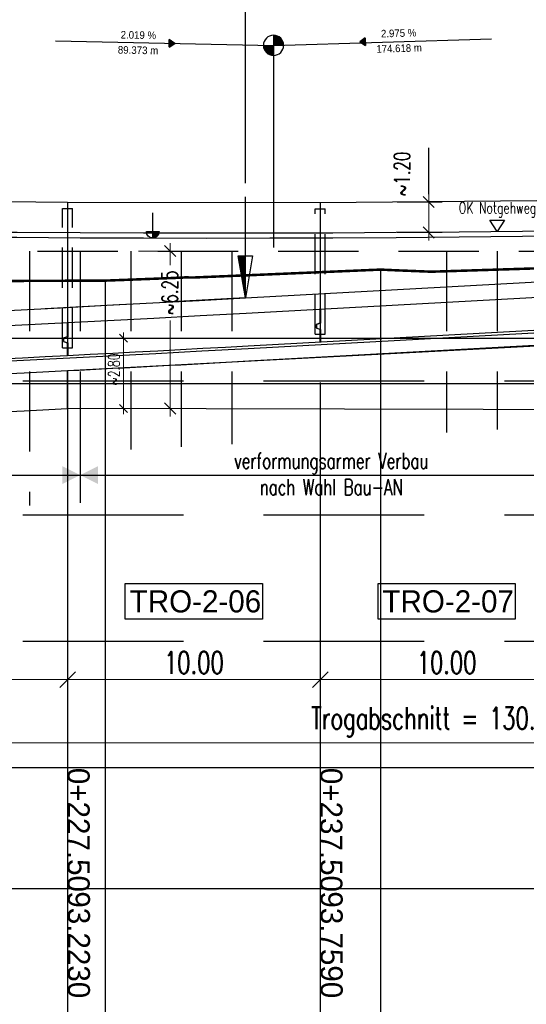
# Model space of a CAD drawing. Header units: metres. Extents: x 3458045 to 3462392, y 5482308 to 5484762.
# Tile 297 of 458: x 3460229 to 3460249, y 5483975 to 5484014. Entities that reach past the tile are written whole.
import ezdxf
from ezdxf.enums import TextEntityAlignment as Align

# ---------------------------------------------------------------- set-up
doc = ezdxf.new("R2010")
doc.units = ezdxf.units.M
doc.header["$PDMODE"] = 3
doc.header["$PDSIZE"] = 0.1
for name, pattern in [('AUSGEZOGEN', [2, 1, 1]), ('VERDECKT', [9.525, 6.35, -3.175]), ('VERDECKT2', [4.7625, 3.175, -1.5875])]:
    doc.linetypes.add(name, pattern=pattern)
doc.layers.get('0').update_dxf_attribs({"linetype": 'CONTINUOUS'})
doc.layers.get('DEFPOINTS').update_dxf_attribs({"linetype": 'CONTINUOUS'})
for name, color, linetype in [('0000000___LAENG_01_Standard', 1, 'CONTINUOUS'), ('SP_BAUGRUBE-ANKER', 211, 'AUSGEZOGEN'), ('SP_BAUGRUBE-TEXT', 210, 'AUSGEZOGEN'), ('SP_BAUGRUBE-UWB-Sohle', 1, 'AUSGEZOGEN'), ('SP_BAUGRUBE-VERBAU', 210, 'AUSGEZOGEN'), ('SP_FUGENBÄNDER', 2, 'AUSGEZOGEN'), ('SP_GELÄNDE-BESTAND', 251, 'CONTINUOUS'), ('SP_GELÄNDE-PLANUNG', 10, 'CONTINUOUS'), ('SP_GRADIENTE', 3, 'CONTINUOUS'), ('SP_HW10', 170, 'VERDECKT'), ('SP_HW100', 170, 'VERDECKT'), ('SP_Tangentenband', 1, 'CONTINUOUS'), ('SP_TEXT', 2, 'CONTINUOUS'), ('SP_Trogwand_L7+8', 2, 'CONTINUOUS'), ('SP_Tunnelsohle_L7+8-Schnitt', 2, 'CONTINUOUS'), ('SP_Tunnelsohle_Sauberkeitsschicht', 1, 'CONTINUOUS'), ('SP_VERM', 1, 'CONTINUOUS')]:
    doc.layers.add(name, color=color, linetype=linetype)
doc.layers.add('SP_HILF', color=6, linetype='CONTINUOUS', plot=False)
for name, color, linetype, lineweight in [('SP_Höhenplan-Beschriftung-Linien', 2, 'CONTINUOUS', 25), ('SP_Höhenplan-Beschriftung-Linien-Bestandsgelände', 7, 'CONTINUOUS', 25), ('SP_Höhenplan-Beschriftung-Text', 2, 'CONTINUOUS', 25)]:
    doc.layers.add(name, color=color, linetype=linetype, lineweight=lineweight)
doc.styles.add('K_ISOCP', font='k_isocp.shx')
doc.styles.add('SP_F', font='romans.shx', dxfattribs={"width": 0.7, "bigfont": 'sp_f.shx'})
doc.styles.add('TS001', font='Card001.shx', dxfattribs={"height": 0.2})
doc.dimstyles.new('SOFI18$0', dxfattribs={"dimtxt": 1.8, "dimasz": 0.18, "dimexe": 0.9, "dimexo": 0.625, "dimgap": 0.486, "dimtad": 1, "dimdec": 3, "dimrnd": 0.001, "dimzin": 1, "dimdsep": 46, "dimtxsty": 'SP_F', "dimblk1": 'SOF_BEMSTR1', "dimblk2": 'SOF_BEMSTR2', "dimsah": 1, "dimcen": 1.8, "dimse1": 1, "dimse2": 1, "dimclrd": 1, "dimclre": 1, "dimclrt": 7, "dimaunit": 2, "dimazin": 0, "dimtfac": 1, "dimtdec": 3, "dimtmove": 0, "dimatfit": 3, "dimfxl": 1, "dimtolj": 1, "dimtzin": 0, "dimlwd": 0, "dimlwe": 0, "dimarcsym": 0})
doc.dimstyles.new('SOFI25$0', dxfattribs={"dimtxt": 2.5, "dimasz": 0.25, "dimexe": 0.9, "dimexo": 0.625, "dimgap": 0.675, "dimtad": 1, "dimdec": 3, "dimrnd": 0.001, "dimzin": 1, "dimdsep": 46, "dimtxsty": 'SP_F', "dimblk1": 'SOF_BEMSTR1', "dimblk2": 'SOF_BEMSTR2', "dimsah": 1, "dimcen": 2.5, "dimse1": 1, "dimse2": 1, "dimclrd": 1, "dimclre": 1, "dimclrt": 1, "dimaunit": 2, "dimadec": 3, "dimazin": 0, "dimtfac": 1, "dimtdec": 3, "dimtmove": 0, "dimatfit": 3, "dimfxl": 1, "dimtolj": 1, "dimtzin": 0, "dimlwd": 0, "dimlwe": 0, "dimarcsym": 0})
doc.dimstyles.new('SOFI35$0', dxfattribs={"dimtxt": 3.5, "dimasz": 0.35, "dimexe": 0.9, "dimexo": 0.625, "dimgap": 0.945, "dimtad": 1, "dimdec": 3, "dimrnd": 0.001, "dimzin": 1, "dimdsep": 46, "dimtxsty": 'SP_F', "dimblk1": 'SOF_BEMSTR1', "dimblk2": 'SOF_BEMSTR2', "dimsah": 1, "dimcen": 3.5, "dimse1": 1, "dimse2": 1, "dimclrd": 1, "dimclre": 1, "dimclrt": 2, "dimaunit": 2, "dimazin": 0, "dimtfac": 1, "dimtdec": 3, "dimtmove": 0, "dimatfit": 3, "dimfxl": 1, "dimtolj": 1, "dimtzin": 0, "dimlwd": 0, "dimlwe": 0, "dimarcsym": 0})

# ---------------------------------------------------------------- blocks, each defined once
blk = doc.blocks.new('SOF_BEMSTR2')
at = {"color": 0, "linetype": 'ByBlock', "lineweight": -2}
for p, q in [((0, -20), (0, 8.5)), ((3.535, 3.535), (-3.535, -3.535)), ((-5, 0), (5, 0))]:
    blk.add_line(p, q, dxfattribs=at)
blk = doc.blocks.new('SOF_BEMSTR1')
at = {"color": 0, "linetype": 'ByBlock', "lineweight": -2}
for p, q in [((0, 20), (0, -8.5)), ((3.535, 3.535), (-3.535, -3.535)), ((-5, 0), (5, 0))]:
    blk.add_line(p, q, dxfattribs=at)
blk = doc.blocks.new('*D134')
at = {"layer": 'DEFPOINTS', "color": 0, "linetype": 'AUSGEZOGEN', "transparency": 16777216}
for p in [(3460220.558, 5483994.675), (3460230.558, 5483994.675), (3460230.558, 5483988.277)]:
    blk.add_point(p, dxfattribs=at)
at = {"layer": 'SP_VERM', "color": 1, "linetype": 'AUSGEZOGEN', "lineweight": 0, "transparency": 16777216}
blk.add_line((3460220.645, 5483988.277), (3460230.47, 5483988.277), dxfattribs=at)
at = {"layer": 'SP_VERM', "color": 1, "linetype": 'AUSGEZOGEN', "lineweight": 0, "transparency": 16777216, "xscale": 0.08750000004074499, "yscale": 0.08750000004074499, "zscale": 0.08750000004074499, "rotation": 180}
blk.add_blockref('SOF_BEMSTR2', (3460220.558, 5483988.277), dxfattribs=at)
at = {"layer": 'SP_VERM', "color": 1, "linetype": 'AUSGEZOGEN', "lineweight": 0, "transparency": 16777216, "xscale": 0.08750000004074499, "yscale": 0.08750000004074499, "zscale": 0.08750000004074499}
blk.add_blockref('SOF_BEMSTR1', (3460230.558, 5483988.277), dxfattribs=at)
at = {"layer": 'SP_VERM', "color": 2, "linetype": 'AUSGEZOGEN', "transparency": 16777216, "insert": (3460225.558, 5483988.951), "char_height": 0.875, "attachment_point": 5, "style": 'SP_F'}
blk.add_mtext('\\A1;\\A1;10.00{\\H.7x;\\S^ ;}', dxfattribs=at)
blk = doc.blocks.new('*D135')
at = {"layer": 'DEFPOINTS', "color": 0, "linetype": 'AUSGEZOGEN', "transparency": 16777216}
for p in [(3460230.558, 5483994.675), (3460240.558, 5483994.675), (3460240.558, 5483988.277)]:
    blk.add_point(p, dxfattribs=at)
at = {"layer": 'SP_VERM', "color": 1, "linetype": 'AUSGEZOGEN', "lineweight": 0, "transparency": 16777216}
blk.add_line((3460230.645, 5483988.277), (3460240.47, 5483988.277), dxfattribs=at)
at = {"layer": 'SP_VERM', "color": 1, "linetype": 'AUSGEZOGEN', "lineweight": 0, "transparency": 16777216, "xscale": 0.08750000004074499, "yscale": 0.08750000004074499, "zscale": 0.08750000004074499, "rotation": 180}
blk.add_blockref('SOF_BEMSTR2', (3460230.558, 5483988.277), dxfattribs=at)
at = {"layer": 'SP_VERM', "color": 1, "linetype": 'AUSGEZOGEN', "lineweight": 0, "transparency": 16777216, "xscale": 0.08750000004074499, "yscale": 0.08750000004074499, "zscale": 0.08750000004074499}
blk.add_blockref('SOF_BEMSTR1', (3460240.558, 5483988.277), dxfattribs=at)
at = {"layer": 'SP_VERM', "color": 2, "linetype": 'AUSGEZOGEN', "transparency": 16777216, "insert": (3460235.558, 5483988.951), "char_height": 0.875, "attachment_point": 5, "style": 'SP_F'}
blk.add_mtext('\\A1;\\A1;10.00{\\H.7x;\\S^ ;}', dxfattribs=at)
blk = doc.blocks.new('*D136')
at = {"layer": 'DEFPOINTS', "color": 0, "linetype": 'AUSGEZOGEN', "transparency": 16777216}
for p in [(3460240.558, 5483994.675), (3460250.558, 5483994.675), (3460250.558, 5483988.277)]:
    blk.add_point(p, dxfattribs=at)
at = {"layer": 'SP_VERM', "color": 1, "linetype": 'AUSGEZOGEN', "lineweight": 0, "transparency": 16777216}
blk.add_line((3460240.645, 5483988.277), (3460250.47, 5483988.277), dxfattribs=at)
at = {"layer": 'SP_VERM', "color": 1, "linetype": 'AUSGEZOGEN', "lineweight": 0, "transparency": 16777216, "xscale": 0.08750000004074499, "yscale": 0.08750000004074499, "zscale": 0.08750000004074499, "rotation": 180}
blk.add_blockref('SOF_BEMSTR2', (3460240.558, 5483988.277), dxfattribs=at)
at = {"layer": 'SP_VERM', "color": 1, "linetype": 'AUSGEZOGEN', "lineweight": 0, "transparency": 16777216, "xscale": 0.08750000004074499, "yscale": 0.08750000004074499, "zscale": 0.08750000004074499}
blk.add_blockref('SOF_BEMSTR1', (3460250.558, 5483988.277), dxfattribs=at)
at = {"layer": 'SP_VERM', "color": 2, "linetype": 'AUSGEZOGEN', "transparency": 16777216, "insert": (3460245.558, 5483988.951), "char_height": 0.875, "attachment_point": 5, "style": 'SP_F'}
blk.add_mtext('\\A1;\\A1;10.00{\\H.7x;\\S^ ;}', dxfattribs=at)
blk = doc.blocks.new('SYMB14')
at = {"color": 0, "linetype": 'ByBlock'}
for p, q in [((0.02, 0.01), (0.02, -0.01)), ((0.06, 0.04), (0.06, -0.04)), ((0.1, 0.06), (0.1, -0.06)), ((0.14, 0.09), (0.14, -0.09)), ((0.18, 0.12), (0.18, -0.12)), ((0.22, 0.14), (0.22, -0.14)), ((0.26, 0.17), (0.26, -0.17)), ((0.3, 0.2), (0.3, -0.2)), ((0.34, 0.22), (0.34, -0.22)), ((0.38, 0.25), (0.38, -0.25)), ((0.42, 0.28), (0.42, -0.28)), ((0.46, 0.3), (0.46, -0.3)), ((0.5, 0.33), (0.5, -0.33)), ((0.54, 0.36), (0.54, -0.36)), ((0.58, 0.38), (0.58, -0.38)), ((0.62, 0.41), (0.62, -0.41)), ((0.66, 0.44), (0.66, -0.44)), ((0.7, 0.46), (0.7, -0.46)), ((0.74, 0.49), (0.74, -0.49))]:
    blk.add_line(p, q, dxfattribs=at)
at = {"color": 0, "linetype": 'ByBlock', "flags": 128}
blk.add_lwpolyline([(0.75, 0.5), (0, 0), (0.75, -0.5), (0.75, 0.5)], close=True, dxfattribs=at)
blk = doc.blocks.new('SYMB51')
at = {"color": 0, "linetype": 'ByBlock'}
for p, q in [((0, 0), (0.5, 0)), ((0.05, 0), (0.05, -0.199)), ((0.1, 0), (0.1, -0.283)), ((0.15, 0), (0.15, -0.348)), ((0.2, 0), (0.2, -0.385)), ((0.25, 0), (0.25, -0.42)), ((0.3, 0), (0.3, -0.455)), ((0.35, 0), (0.35, -0.466)), ((0.4, 0), (0.4, -0.477)), ((0.45, 0), (0.45, -0.489)), ((0.5, 0.5), (0.5, -0.5))]:
    blk.add_line(p, q, dxfattribs=at)
at = {"color": 0, "linetype": 'ByBlock', "flags": 128}
blk.add_lwpolyline([(0.5, -0.5), (0.402, -0.49), (0.309, -0.462), (0.222, -0.416), (0.146, -0.354), (0.084, -0.278), (0.038, -0.191), (0.01, -0.098), (0, 0), (0.01, 0.098), (0.038, 0.191), (0.084, 0.278), (0.146, 0.354), (0.222, 0.416), (0.309, 0.462), (0.402, 0.49), (0.5, 0.5)], dxfattribs=at)
blk = doc.blocks.new('*D160')
at = {"layer": 'DEFPOINTS', "color": 0, "linetype": 'AUSGEZOGEN', "transparency": 16777216}
for p in [(3460242.387, 5484007.179), (3460242.387, 5484005.972), (3460244.85, 5484005.972)]:
    blk.add_point(p, dxfattribs=at)
at = {"layer": 'SP_VERM', "color": 1, "linetype": 'AUSGEZOGEN', "lineweight": 0, "transparency": 16777216}
blk.add_line((3460244.85, 5484007.117), (3460244.85, 5484006.035), dxfattribs=at)
at = {"layer": 'SP_VERM', "color": 1, "linetype": 'AUSGEZOGEN', "lineweight": 0, "transparency": 16777216, "xscale": 0.0625, "yscale": 0.0625, "zscale": 0.0625}
for name, p, rotation in [('SOF_BEMSTR1', (3460244.85, 5484007.179), 90), ('SOF_BEMSTR2', (3460244.85, 5484005.972), 270)]:
    blk.add_blockref(name, p, dxfattribs=dict(at, rotation=rotation))
at = {"layer": 'SP_VERM', "color": 1, "linetype": 'AUSGEZOGEN', "transparency": 16777216, "insert": (3460243.797, 5484008.291), "char_height": 0.625, "attachment_point": 5, "rotation": 90, "style": 'SP_F'}
blk.add_mtext('\\A1;\\A1;~1.20', dxfattribs=at)
blk = doc.blocks.new('SOF_LEVELMARK_FINISHED')
at = {"color": 0, "linetype": 'Continuous'}
for p, q in [((0, 0), (-0.65, 1)), ((-0.65, 1), (0.65, 1)), ((0.65, 1), (0, 0))]:
    blk.add_line(p, q, dxfattribs=at)
blk = doc.blocks.new('*D189')
at = {"layer": 'DEFPOINTS', "color": 0, "linetype": 'AUSGEZOGEN', "transparency": 16777216}
for p in [(3460180.558, 5483993.583), (3460310.558, 5483993.583), (3460310.558, 5483985.783)]:
    blk.add_point(p, dxfattribs=at)
at = {"layer": 'SP_VERM', "color": 1, "linetype": 'AUSGEZOGEN', "lineweight": 0, "transparency": 16777216}
blk.add_line((3460180.645, 5483985.783), (3460310.47, 5483985.783), dxfattribs=at)
at = {"layer": 'SP_VERM', "color": 1, "linetype": 'AUSGEZOGEN', "lineweight": 0, "transparency": 16777216, "xscale": 0.08750000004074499, "yscale": 0.08750000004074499, "zscale": 0.08750000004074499, "rotation": 180}
blk.add_blockref('SOF_BEMSTR2', (3460180.558, 5483985.783), dxfattribs=at)
at = {"layer": 'SP_VERM', "color": 1, "linetype": 'AUSGEZOGEN', "lineweight": 0, "transparency": 16777216, "xscale": 0.08750000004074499, "yscale": 0.08750000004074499, "zscale": 0.08750000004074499}
blk.add_blockref('SOF_BEMSTR1', (3460310.558, 5483985.783), dxfattribs=at)
at = {"layer": 'SP_VERM', "color": 2, "linetype": 'AUSGEZOGEN', "transparency": 16777216, "insert": (3460245.558, 5483986.603), "char_height": 0.875, "attachment_point": 5, "style": 'SP_F'}
blk.add_mtext('\\A1;\\A1;Trogabschnitt = 130.00{\\H.7x;\\S^ ;}m', dxfattribs=at)
blk = doc.blocks.new('*D309')
at = {"layer": 'DEFPOINTS', "color": 0, "linetype": 'AUSGEZOGEN', "transparency": 16777216}
for p in [(3460232.144, 5484005.237), (3460234.62, 5484005.237), (3460232.144, 5483999.005)]:
    blk.add_point(p, dxfattribs=at)
at = {"layer": 'SP_BAUGRUBE-TEXT', "color": 1, "linetype": 'AUSGEZOGEN', "lineweight": 0, "transparency": 16777216}
for p, q in [((3460234.62, 5484005.175), (3460234.62, 5484004.681)), ((3460234.62, 5483999.068), (3460234.62, 5484002.49))]:
    blk.add_line(p, q, dxfattribs=at)
at = {"layer": 'SP_BAUGRUBE-TEXT', "color": 1, "linetype": 'AUSGEZOGEN', "lineweight": 0, "transparency": 16777216, "xscale": 0.0625, "yscale": 0.0625, "zscale": 0.0625}
for name, p, rotation in [('SOF_BEMSTR1', (3460234.62, 5484005.237), 90), ('SOF_BEMSTR2', (3460234.62, 5483999.005), 270)]:
    blk.add_blockref(name, p, dxfattribs=dict(at, rotation=rotation))
at = {"layer": 'SP_BAUGRUBE-TEXT', "color": 1, "linetype": 'AUSGEZOGEN', "transparency": 16777216, "insert": (3460234.606, 5484003.586), "char_height": 0.625, "attachment_point": 5, "rotation": 90, "style": 'SP_F'}
blk.add_mtext('\\A1;\\A1;~6.25', dxfattribs=at)
blk = doc.blocks.new('SOFI-PFV')
at = {"color": 0, "linetype": 'Continuous'}
blk.add_solid([(-0.0625, 0.125), (0.0625, 0.125), (0, 0)], dxfattribs=at)
blk = doc.blocks.new('*D434')
at = {"layer": 'DEFPOINTS', "color": 0, "linetype": 'AUSGEZOGEN', "transparency": 16777216}
for p in [(3460231.577, 5484001.787), (3460232.767, 5484001.787), (3460231.577, 5483999.005)]:
    blk.add_point(p, dxfattribs=at)
at = {"layer": 'SP_VERM', "color": 1, "linetype": 'AUSGEZOGEN', "lineweight": 0, "transparency": 16777216}
blk.add_line((3460232.767, 5483999.05), (3460232.767, 5484001.742), dxfattribs=at)
at = {"layer": 'SP_VERM', "color": 1, "linetype": 'AUSGEZOGEN', "lineweight": 0, "transparency": 16777216, "xscale": 0.0450000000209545, "yscale": 0.0450000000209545, "zscale": 0.0450000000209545}
for name, p, rotation in [('SOF_BEMSTR1', (3460232.767, 5484001.787), 90), ('SOF_BEMSTR2', (3460232.767, 5483999.005), 270)]:
    blk.add_blockref(name, p, dxfattribs=dict(at, rotation=rotation))
at = {"layer": 'SP_VERM', "color": 7, "linetype": 'AUSGEZOGEN', "transparency": 16777216, "insert": (3460232.395, 5484000.551), "char_height": 0.45, "attachment_point": 5, "rotation": 90, "style": 'SP_F'}
blk.add_mtext('\\A1;\\A1;~2.80', dxfattribs=at)

msp = doc.modelspace()

# ---------------------------------------------------------------- hatches: boundary and pattern name
at = {"layer": '0000000___LAENG_01_Standard', "linetype": 'Continuous'}
for points in [[(3460239.1099, 5484013.3988), (3460239.1097, 5484013.4033), (3460239.1094, 5484013.4077), (3460239.109, 5484013.4122), (3460239.1086, 5484013.4166), (3460239.1082, 5484013.4211), (3460239.1077, 5484013.4255), (3460239.1071, 5484013.43), (3460239.1065, 5484013.4344), (3460239.1059, 5484013.4388), (3460239.1052, 5484013.4432), (3460239.1045, 5484013.4476), (3460239.1037, 5484013.452), (3460239.1028, 5484013.4564), (3460239.1019, 5484013.4608), (3460239.101, 5484013.4652), (3460239.1, 5484013.4696), (3460239.0989, 5484013.4739), (3460239.0979, 5484013.4782), (3460239.0967, 5484013.4826), (3460239.0955, 5484013.4869), (3460239.0943, 5484013.4912), (3460239.093, 5484013.4955), (3460239.0917, 5484013.4997), (3460239.0903, 5484013.504), (3460239.0889, 5484013.5082), (3460239.0874, 5484013.5124), (3460239.0859, 5484013.5167), (3460239.0843, 5484013.5208), (3460239.0827, 5484013.525), (3460239.0811, 5484013.5292), (3460239.0794, 5484013.5333), (3460239.0776, 5484013.5374), (3460239.0758, 5484013.5415), (3460239.074, 5484013.5456), (3460239.0721, 5484013.5496), (3460239.0701, 5484013.5537), (3460239.0682, 5484013.5577), (3460239.0661, 5484013.5617), (3460239.0641, 5484013.5656), (3460239.062, 5484013.5696), (3460239.0598, 5484013.5735), (3460239.0576, 5484013.5774), (3460239.0554, 5484013.5813), (3460239.0531, 5484013.5851), (3460239.0507, 5484013.5889), (3460239.0484, 5484013.5927), (3460239.046, 5484013.5965), (3460239.0435, 5484013.6002), (3460239.041, 5484013.6039), (3460239.0385, 5484013.6076), (3460239.0359, 5484013.6113), (3460239.0333, 5484013.6149), (3460239.0306, 5484013.6185), (3460239.0279, 5484013.622), (3460239.0252, 5484013.6256), (3460239.0224, 5484013.6291), (3460239.0196, 5484013.6325), (3460239.0167, 5484013.636), (3460239.0138, 5484013.6394), (3460239.0109, 5484013.6428), (3460239.0079, 5484013.6461), (3460239.0049, 5484013.6494), (3460239.0019, 5484013.6527), (3460238.9988, 5484013.6559), (3460238.9957, 5484013.6591), (3460238.9925, 5484013.6623), (3460238.9893, 5484013.6655), (3460238.9861, 5484013.6686), (3460238.9828, 5484013.6716), (3460238.9795, 5484013.6746), (3460238.9762, 5484013.6776), (3460238.9729, 5484013.6806), (3460238.9695, 5484013.6835), (3460238.966, 5484013.6864), (3460238.9626, 5484013.6892), (3460238.9591, 5484013.692), (3460238.9556, 5484013.6948), (3460238.952, 5484013.6975), (3460238.9485, 5484013.7002), (3460238.9448, 5484013.7028), (3460238.9412, 5484013.7054), (3460238.9375, 5484013.708), (3460238.9338, 5484013.7105), (3460238.9301, 5484013.713), (3460238.9264, 5484013.7154), (3460238.9226, 5484013.7178), (3460238.9188, 5484013.7202), (3460238.915, 5484013.7225), (3460238.9111, 5484013.7247), (3460238.9072, 5484013.7269), (3460238.9033, 5484013.7291), (3460238.8994, 5484013.7313), (3460238.8954, 5484013.7334), (3460238.8914, 5484013.7354), (3460238.8874, 5484013.7374), (3460238.8834, 5484013.7394), (3460238.8794, 5484013.7413), (3460238.8753, 5484013.7431), (3460238.8712, 5484013.745), (3460238.8671, 5484013.7467), (3460238.863, 5484013.7485), (3460238.8589, 5484013.7501), (3460238.8547, 5484013.7518), (3460238.8505, 5484013.7534), (3460238.8463, 5484013.7549), (3460238.8421, 5484013.7564), (3460238.8379, 5484013.7579), (3460238.8336, 5484013.7593), (3460238.8294, 5484013.7606), (3460238.8251, 5484013.7619), (3460238.8208, 5484013.7632), (3460238.8165, 5484013.7644), (3460238.8122, 5484013.7655), (3460238.8078, 5484013.7667), (3460238.8035, 5484013.7677), (3460238.7991, 5484013.7687), (3460238.7948, 5484013.7697), (3460238.7904, 5484013.7706), (3460238.786, 5484013.7715), (3460238.7816, 5484013.7723), (3460238.7772, 5484013.7731), (3460238.7728, 5484013.7738), (3460238.7684, 5484013.7745), (3460238.764, 5484013.7751), (3460238.7595, 5484013.7757), (3460238.7551, 5484013.7762), (3460238.7506, 5484013.7767), (3460238.7462, 5484013.7771), (3460238.7417, 5484013.7775), (3460238.7373, 5484013.7778), (3460238.7328, 5484013.7781), (3460238.7283, 5484013.7783), (3460238.7239, 5484013.7785), (3460238.7194, 5484013.7786), (3460238.7149, 5484013.7787), (3460238.7104, 5484013.7787), (3460238.7104, 5484013.3787), (3460239.1103, 5484013.3906), (3460239.1101, 5484013.3943)], [(3460238.3105, 5484013.3854), (3460238.3105, 5484013.3809), (3460238.3105, 5484013.3765), (3460238.3105, 5484013.372), (3460238.3106, 5484013.3675), (3460238.3108, 5484013.3631), (3460238.311, 5484013.3586), (3460238.3112, 5484013.3541), (3460238.3115, 5484013.3497), (3460238.3119, 5484013.3452), (3460238.3122, 5484013.3408), (3460238.3127, 5484013.3363), (3460238.3132, 5484013.3319), (3460238.3137, 5484013.3274), (3460238.3143, 5484013.323), (3460238.315, 5484013.3186), (3460238.3157, 5484013.3141), (3460238.3164, 5484013.3097), (3460238.3172, 5484013.3053), (3460238.3181, 5484013.3009), (3460238.319, 5484013.2966), (3460238.3199, 5484013.2922), (3460238.3209, 5484013.2878), (3460238.3219, 5484013.2835), (3460238.323, 5484013.2791), (3460238.3242, 5484013.2748), (3460238.3254, 5484013.2705), (3460238.3266, 5484013.2662), (3460238.3279, 5484013.2619), (3460238.3292, 5484013.2577), (3460238.3306, 5484013.2534), (3460238.332, 5484013.2492), (3460238.3335, 5484013.2449), (3460238.335, 5484013.2407), (3460238.3366, 5484013.2365), (3460238.3382, 5484013.2324), (3460238.3398, 5484013.2282), (3460238.3415, 5484013.2241), (3460238.3433, 5484013.22), (3460238.3451, 5484013.2159), (3460238.3469, 5484013.2118), (3460238.3488, 5484013.2077), (3460238.3507, 5484013.2037), (3460238.3527, 5484013.1997), (3460238.3548, 5484013.1957), (3460238.3568, 5484013.1917), (3460238.3589, 5484013.1878), (3460238.3611, 5484013.1839), (3460238.3633, 5484013.18), (3460238.3655, 5484013.1761), (3460238.3678, 5484013.1723), (3460238.3701, 5484013.1685), (3460238.3725, 5484013.1647), (3460238.3749, 5484013.1609), (3460238.3774, 5484013.1572), (3460238.3799, 5484013.1535), (3460238.3824, 5484013.1498), (3460238.385, 5484013.1461), (3460238.3876, 5484013.1425), (3460238.3903, 5484013.1389), (3460238.393, 5484013.1353), (3460238.3957, 5484013.1318), (3460238.3985, 5484013.1283), (3460238.4013, 5484013.1248), (3460238.4042, 5484013.1214), (3460238.4071, 5484013.118), (3460238.41, 5484013.1146), (3460238.413, 5484013.1113), (3460238.416, 5484013.108), (3460238.419, 5484013.1047), (3460238.4221, 5484013.1014), (3460238.4252, 5484013.0982), (3460238.4284, 5484013.0951), (3460238.4316, 5484013.0919), (3460238.4348, 5484013.0888), (3460238.4381, 5484013.0858), (3460238.4414, 5484013.0827), (3460238.4447, 5484013.0797), (3460238.448, 5484013.0768), (3460238.4514, 5484013.0739), (3460238.4549, 5484013.071), (3460238.4583, 5484013.0682), (3460238.4618, 5484013.0654), (3460238.4653, 5484013.0626), (3460238.4689, 5484013.0599), (3460238.4724, 5484013.0572), (3460238.4761, 5484013.0546), (3460238.4797, 5484013.052), (3460238.4834, 5484013.0494), (3460238.4871, 5484013.0469), (3460238.4908, 5484013.0444), (3460238.4945, 5484013.042), (3460238.4983, 5484013.0396), (3460238.5021, 5484013.0372), (3460238.5059, 5484013.0349), (3460238.5098, 5484013.0327), (3460238.5137, 5484013.0304), (3460238.5176, 5484013.0283), (3460238.5215, 5484013.0261), (3460238.5255, 5484013.024), (3460238.5294, 5484013.022), (3460238.5334, 5484013.02), (3460238.5375, 5484013.018), (3460238.5415, 5484013.0161), (3460238.5456, 5484013.0143), (3460238.5497, 5484013.0124), (3460238.5538, 5484013.0107), (3460238.5579, 5484013.0089), (3460238.562, 5484013.0072), (3460238.5662, 5484013.0056), (3460238.5704, 5484013.004), (3460238.5746, 5484013.0025), (3460238.5788, 5484013.001), (3460238.583, 5484012.9995), (3460238.5873, 5484012.9981), (3460238.5915, 5484012.9968), (3460238.5958, 5484012.9955), (3460238.6001, 5484012.9942), (3460238.6044, 5484012.993), (3460238.6087, 5484012.9918), (3460238.613, 5484012.9907), (3460238.6174, 5484012.9897), (3460238.6217, 5484012.9887), (3460238.6261, 5484012.9877), (3460238.6305, 5484012.9868), (3460238.6349, 5484012.9859), (3460238.6393, 5484012.9851), (3460238.6437, 5484012.9843), (3460238.6481, 5484012.9836), (3460238.6525, 5484012.9829), (3460238.6569, 5484012.9823), (3460238.6614, 5484012.9817), (3460238.6658, 5484012.9812), (3460238.6703, 5484012.9807), (3460238.6747, 5484012.9803), (3460238.6792, 5484012.9799), (3460238.6836, 5484012.9796), (3460238.6881, 5484012.9793), (3460238.6926, 5484012.9791), (3460238.697, 5484012.9789), (3460238.7015, 5484012.9788), (3460238.706, 5484012.9787), (3460238.7104, 5484012.9787), (3460238.7104, 5484013.3787), (3460238.3105, 5484013.3868)]]:
    msp.add_hatch(color=252, dxfattribs=at).paths.add_polyline_path(points)

# ---------------------------------------------------------------- linework, layer by layer
at = {"layer": '0000000___LAENG_01_Standard', "color": 252}
for p, q in [((3460238.7104, 5484013.7787), (3460238.7104, 5484005.3787)), ((3460230.0795, 5484013.553), (3460238.7104, 5484013.3787)), ((3460238.7104, 5484013.3787), (3460247.3394, 5484013.6354)), ((3460233.9322, 5484005.7569), (3460233.9322, 5484006.7569))]:
    msp.add_line(p, q, dxfattribs=at)
for start, end in [(90, 270), (270, 90)]:
    msp.add_arc((3460238.7104, 5484013.3787), 0.4, start, end, dxfattribs=at)
at = {"layer": 'SP_BAUGRUBE-ANKER', "color": 1}
msp.add_lwpolyline([(3460230.5579, 5484000.5071), (3460230.5579, 5483999.0051)], dxfattribs=at)
at = {"layer": 'SP_BAUGRUBE-TEXT', "linetype": 'AUSGEZOGEN'}
for p, q in [((3460231.0579, 5483998.2482), (3460231.0579, 5483995.4113)), ((3460216.479, 5483996.3756), (3460263.3007, 5483996.3756))]:
    msp.add_line(p, q, dxfattribs=at)
at = {"layer": 'SP_BAUGRUBE-UWB-Sohle', "color": 1}
msp.add_line((3460230.5579, 5483999.2554), (3460230.5579, 5484000.5071), dxfattribs=at)
at = {"layer": 'SP_BAUGRUBE-UWB-Sohle'}
for points in [[(3460024.5744, 5483998.4468), (3460120.4579, 5483997.9661, 0.014054), (3460230.5579, 5484000.5071)], [(3460024.5669, 5483996.9468), (3460120.4503, 5483996.4661, 0.0140442), (3460230.5579, 5483999.0051)]]:
    msp.add_lwpolyline(points, format="xyb", dxfattribs=at)
at = {"layer": 'SP_BAUGRUBE-VERBAU', "linetype": 'VERDECKT2'}
for p, q in [((3460229.0579, 5484005.2371), (3460229.0579, 5483995.1742)), ((3460231.0579, 5484005.2371), (3460231.0579, 5483995.2758)), ((3460233.0579, 5484005.2371), (3460233.0579, 5483997.3823)), ((3460235.0579, 5484005.2371), (3460235.0579, 5483997.4881)), ((3460237.0579, 5484005.2371), (3460237.0579, 5483997.596)), ((3460245.5579, 5484005.2371), (3460245.5579, 5483998.062)), ((3460247.5579, 5484005.2371), (3460247.5579, 5483998.1717))]:
    msp.add_line(p, q, dxfattribs=at)
msp.add_lwpolyline([(3460157.9329, 5484005.2371), (3460251.5579, 5484005.2371)], dxfattribs=at)
at = {"layer": 'SP_FUGENBÄNDER', "color": 1, "linetype": 'VERDECKT2', "ltscale": 0.5}
for p, q in [((3460230.3579, 5484001.4079), (3460230.3579, 5484006.9227)), ((3460230.7579, 5484001.4079), (3460230.7579, 5484006.9205)), ((3460240.3579, 5484006.913), (3460240.7579, 5484006.9146)), ((3460240.3579, 5484001.9437), (3460240.3579, 5484006.913)), ((3460240.7579, 5484001.9437), (3460240.7579, 5484006.9146))]:
    msp.add_line(p, q, dxfattribs=at)
msp.add_lwpolyline([(3460230.3579, 5484006.9227), (3460230.5565, 5484006.9206), (3460230.7579, 5484006.9205)], dxfattribs=at)
at = {"layer": 'SP_FUGENBÄNDER'}
for points in [[(3460240.3579, 5484001.9436), (3460240.7579, 5484001.9437)], [(3460230.3579, 5484001.4078), (3460230.7579, 5484001.4079)]]:
    msp.add_lwpolyline(points, dxfattribs=at)
at = {"layer": 'SP_GELÄNDE-BESTAND', "const_width": 0.1}
msp.add_lwpolyline([(3460209.3035, 5484003.9973), (3460213.0579, 5484004.0102), (3460217.542, 5484004.0255), (3460218.0579, 5484004.0246), (3460218.6179, 5484004.0236), (3460223.0579, 5484004.0393), (3460227.2132, 5484004.0539), (3460227.7158, 5484004.0531), (3460228.0579, 5484004.0542), (3460232.0528, 5484004.0679), (3460233.0579, 5484004.1063), (3460235.0881, 5484004.1854), (3460235.2157, 5484004.1971), (3460235.3712, 5484004.1939), (3460235.5715, 5484004.1927), (3460238.0579, 5484004.2951), (3460242.9427, 5484004.5044), (3460243.0579, 5484004.4992), (3460243.5853, 5484004.4755), (3460244.9485, 5484004.4206), (3460248.0579, 5484004.5192), (3460249.1167, 5484004.5534)], dxfattribs=at)
at = {"layer": 'SP_GELÄNDE-PLANUNG', "color": 2, "linetype": 'VERDECKT2'}
msp.add_lwpolyline([(3460208.5625, 5484006.3278), (3460211.0624, 5484006.2661), (3460213.562, 5484006.2074), (3460216.0616, 5484006.1548), (3460218.5611, 5484006.1083), (3460221.0606, 5484006.0679), (3460223.5601, 5484006.0336), (3460226.0596, 5484006.0055), (3460228.5591, 5484005.9834), (3460231.0586, 5484005.9674), (3460233.5581, 5484005.9575), (3460236.0577, 5484005.9537), (3460238.5572, 5484005.9561), (3460241.0567, 5484005.9645), (3460243.5562, 5484005.9791), (3460246.0557, 5484005.9998), (3460248.5552, 5484006.0266), (3460251.0547, 5484006.0595)], dxfattribs=at)
at = {"layer": 'SP_GELÄNDE-PLANUNG', "color": 1, "linetype": 'VERDECKT2'}
msp.add_lwpolyline([(3460208.5576, 5484006.1279), (3460211.0576, 5484006.0661), (3460213.5576, 5484006.0074), (3460216.0576, 5484005.9549), (3460218.5576, 5484005.9084), (3460221.0576, 5484005.868), (3460223.5576, 5484005.8337), (3460226.0576, 5484005.8055), (3460228.5576, 5484005.7834), (3460231.0576, 5484005.7674), (3460233.5576, 5484005.7575), (3460236.0576, 5484005.7537), (3460238.5576, 5484005.7561), (3460241.0576, 5484005.7645), (3460243.5576, 5484005.7791), (3460246.0576, 5484005.7998), (3460248.5576, 5484005.8266), (3460251.0576, 5484005.8595)], dxfattribs=at)
at = {"layer": 'SP_GRADIENTE'}
msp.add_lwpolyline([(3460003.0579, 5484001.0547), (3460120.4704, 5484000.4661, 0.014971), (3460237.5964, 5484003.3841), (3460290.2914, 5484006.2738, -0.0062334), (3460339.7757, 5484008.3712), (3460355.6575, 5484008.8465, -0.0099837), (3460395.4997, 5484009.2435), (3460406.594, 5484009.1325, -0.0050796)], format="xyb", dxfattribs=at)
at = {"layer": 'SP_HILF', "color": 6}
msp.add_lwpolyline([(3460311.7429, 5484004.7808), (3460313.7429, 5484004.7808), (3460313.7429, 5484003.7808), (3460315.7429, 5484003.7808), (3460315.7429, 5484002.7808), (3460317.7429, 5484002.7808), (3460317.7429, 5484001.7808), (3460319.7429, 5484001.7808), (3460319.7429, 5484000.7808), (3460321.7429, 5484000.7808), (3460321.7429, 5483999.7808), (3460323.7429, 5483999.7808), (3460323.7429, 5483998.7808), (3460230.5579, 5483999.0051), (3460230.5579, 5484000.5071)], close=True, dxfattribs=at)
at = {"layer": 'SP_HW10', "lineweight": 30, "const_width": 0.05}
msp.add_lwpolyline([(3459990.95, 5483999.9867), (3460406.594, 5483999.9867)], dxfattribs=at)
at = {"layer": 'SP_HW100', "lineweight": 30, "const_width": 0.05}
msp.add_lwpolyline([(3459990.95, 5484001.7867), (3460406.594, 5484001.7867)], dxfattribs=at)
at = {"layer": 'SP_Höhenplan-Beschriftung-Linien', "color": 251, "linetype": 'VERDECKT'}
for p, q in [((3460406.594, 5484000.0871), (3459994.581, 5484000.0871)), ((3460406.594, 5483994.7871), (3459994.581, 5483994.7871)), ((3460406.594, 5483989.7871), (3459994.581, 5483989.7871))]:
    msp.add_line(p, q, dxfattribs=at)
at = {"layer": 'SP_Höhenplan-Beschriftung-Linien', "color": 1, "linetype": 'ByBlock'}
for p, q in [((3460240.5579, 5484000.0412), (3460240.5579, 5483965.6286)), ((3460230.5579, 5483999.5058), (3460230.5579, 5483965.6286))]:
    msp.add_line(p, q, dxfattribs=at)
at = {"layer": 'SP_Höhenplan-Beschriftung-Linien', "color": 3}
msp.add_line((3460406.594, 5483984.7871), (3459990.95, 5483984.7871), dxfattribs=at)
at = {"layer": 'SP_Höhenplan-Beschriftung-Linien', "color": 2}
msp.add_line((3460406.594, 5483979.9975), (3459990.95, 5483979.9975), dxfattribs=at)
at = {"layer": 'SP_Höhenplan-Beschriftung-Linien-Bestandsgelände'}
for p, q in [((3460242.9427, 5484004.5044), (3460242.9427, 5483960.8389)), ((3460232.0528, 5484004.0679), (3460232.0528, 5483960.8389))]:
    msp.add_line(p, q, dxfattribs=at)
at = {"layer": 'SP_Tangentenband', "color": 0, "linetype": 'ByBlock', "extrusion": (0, 0, -1)}
for p, q in [((3460237.5964, 5484003.3841), (3460237.5964, 5484007.3841)), ((3460237.5964, 5484003.3841), (3460237.3131, 5484005.0507)), ((3460237.3131, 5484005.0507), (3460237.8798, 5484005.0507)), ((3460237.3188, 5484005.0174), (3460237.5964, 5484005.0174)), ((3460237.3244, 5484004.9841), (3460237.5964, 5484004.9841)), ((3460237.3301, 5484004.9507), (3460237.5964, 5484004.9507)), ((3460237.3358, 5484004.9174), (3460237.5964, 5484004.9174)), ((3460237.3414, 5484004.8841), (3460237.5964, 5484004.8841)), ((3460237.3471, 5484004.8507), (3460237.5964, 5484004.8507)), ((3460237.3528, 5484004.8174), (3460237.5964, 5484004.8174)), ((3460237.3584, 5484004.7841), (3460237.5964, 5484004.7841)), ((3460237.3641, 5484004.7507), (3460237.5964, 5484004.7507)), ((3460237.3698, 5484004.7174), (3460237.5964, 5484004.7174)), ((3460237.8798, 5484005.0507), (3460237.5964, 5484003.3841)), ((3460237.3754, 5484004.6841), (3460237.5964, 5484004.6841)), ((3460237.3811, 5484004.6507), (3460237.5964, 5484004.6507)), ((3460237.3868, 5484004.6174), (3460237.5964, 5484004.6174)), ((3460237.3924, 5484004.5841), (3460237.5964, 5484004.5841)), ((3460237.3981, 5484004.5507), (3460237.5964, 5484004.5507)), ((3460237.4038, 5484004.5174), (3460237.5964, 5484004.5174)), ((3460237.4094, 5484004.4841), (3460237.5964, 5484004.4841)), ((3460237.4151, 5484004.4507), (3460237.5964, 5484004.4507)), ((3460237.4208, 5484004.4174), (3460237.5964, 5484004.4174)), ((3460237.4264, 5484004.3841), (3460237.5964, 5484004.3841)), ((3460237.4321, 5484004.3507), (3460237.5964, 5484004.3507)), ((3460237.4378, 5484004.3174), (3460237.5964, 5484004.3174)), ((3460237.4434, 5484004.2841), (3460237.5964, 5484004.2841)), ((3460237.4491, 5484004.2507), (3460237.5964, 5484004.2507)), ((3460237.4548, 5484004.2174), (3460237.5964, 5484004.2174)), ((3460237.4604, 5484004.1841), (3460237.5964, 5484004.1841)), ((3460237.4661, 5484004.1507), (3460237.5964, 5484004.1507)), ((3460237.4718, 5484004.1174), (3460237.5964, 5484004.1174)), ((3460237.4774, 5484004.0841), (3460237.5964, 5484004.0841)), ((3460237.4831, 5484004.0507), (3460237.5964, 5484004.0507)), ((3460237.4888, 5484004.0174), (3460237.5964, 5484004.0174)), ((3460237.4944, 5484003.9841), (3460237.5964, 5484003.9841)), ((3460237.5001, 5484003.9507), (3460237.5964, 5484003.9507)), ((3460237.5058, 5484003.9174), (3460237.5964, 5484003.9174)), ((3460237.5114, 5484003.8841), (3460237.5964, 5484003.8841)), ((3460237.5171, 5484003.8507), (3460237.5964, 5484003.8507)), ((3460237.5228, 5484003.8174), (3460237.5964, 5484003.8174)), ((3460237.5284, 5484003.7841), (3460237.5964, 5484003.7841)), ((3460237.5341, 5484003.7507), (3460237.5964, 5484003.7507)), ((3460237.5398, 5484003.7174), (3460237.5964, 5484003.7174)), ((3460237.5454, 5484003.6841), (3460237.5964, 5484003.6841)), ((3460237.5511, 5484003.6507), (3460237.5964, 5484003.6507)), ((3460237.5568, 5484003.6174), (3460237.5964, 5484003.6174)), ((3460237.5624, 5484003.5841), (3460237.5964, 5484003.5841)), ((3460237.5681, 5484003.5507), (3460237.5964, 5484003.5507)), ((3460237.5738, 5484003.5174), (3460237.5964, 5484003.5174)), ((3460237.5794, 5484003.4841), (3460237.5964, 5484003.4841)), ((3460237.5851, 5484003.4507), (3460237.5964, 5484003.4507)), ((3460237.5908, 5484003.4174), (3460237.5964, 5484003.4174))]:
    msp.add_line(p, q, dxfattribs=at)
at = {"layer": 'SP_Tangentenband', "color": 1}
msp.add_lwpolyline([(3460237.5964, 5484007.9251), (3460237.5964, 5484034.891)], dxfattribs=at)
at = {"layer": 'SP_Tangentenband', "color": 7, "linetype": 'VERDECKT2'}
msp.add_lwpolyline([(3460237.5964, 5484003.3841), (3460179.0334, 5484000.1725), (3460120.4704, 5484000.4661)], dxfattribs=at)
at = {"layer": 'SP_TEXT', "color": 1, "lineweight": 25}
for points in [[(3460232.8439, 5483990.675), (3460232.8439, 5483992.0757), (3460238.2719, 5483992.0757), (3460238.2719, 5483990.675)], [(3460242.8439, 5483990.675), (3460242.8439, 5483992.0757), (3460248.2719, 5483992.0757), (3460248.2719, 5483990.675)]]:
    msp.add_lwpolyline(points, close=True, dxfattribs=at)
at = {"layer": 'SP_Trogwand_L7+8', "color": 2}
for p, q in [((3460230.5579, 5484007.1706), (3460230.5579, 5484002.4096)), ((3460240.5579, 5484007.1628), (3460240.5579, 5484002.9456))]:
    msp.add_line(p, q, dxfattribs=at)
msp.add_lwpolyline([(3460180.2529, 5484008.2279), (3460180.5579, 5484008.2279), (3460190.5579, 5484007.973), (3460200.5579, 5484007.7259), (3460210.5579, 5484007.4789), (3460220.5579, 5484007.2762), (3460230.5579, 5484007.1706), (3460240.5579, 5484007.1628), (3460250.5579, 5484007.253), (3460260.5579, 5484007.4413), (3460270.5579, 5484007.7197), (3460280.5579, 5484008.0166), (3460290.5579, 5484008.3136), (3460300.5579, 5484008.6105), (3460310.5579, 5484008.9074)], dxfattribs=at)
at = {"layer": 'SP_Tunnelsohle_L7+8-Schnitt', "color": 1}
for p, q in [((3460240.5479, 5484002.945), (3460240.5479, 5484002.3803)), ((3460240.5679, 5484002.9461), (3460240.5679, 5484002.3836)), ((3460230.5479, 5484002.4091), (3460230.5479, 5484001.8445)), ((3460230.5679, 5484002.4101), (3460230.5679, 5484001.8479)), ((3460240.5479, 5484002.3803), (3460240.3979, 5484002.3303)), ((3460240.5679, 5484002.3836), (3460240.4179, 5484002.3336)), ((3460240.3979, 5484002.1936), (3460240.3979, 5484002.3303)), ((3460240.3979, 5484002.1936), (3460240.5479, 5484002.1436)), ((3460240.4179, 5484002.1903), (3460240.4179, 5484002.3336)), ((3460240.4179, 5484002.1903), (3460240.5679, 5484002.1403)), ((3460240.5479, 5484002.1436), (3460240.5479, 5484001.6436)), ((3460240.5679, 5484002.1403), (3460240.5679, 5484001.6436)), ((3460230.5479, 5484001.8445), (3460230.3979, 5484001.7945)), ((3460230.3979, 5484001.6579), (3460230.3979, 5484001.7945)), ((3460230.3979, 5484001.6579), (3460230.5479, 5484001.6079)), ((3460230.5679, 5484001.8479), (3460230.4179, 5484001.7979)), ((3460230.4179, 5484001.6545), (3460230.4179, 5484001.7979)), ((3460230.4179, 5484001.6545), (3460230.5679, 5484001.6045)), ((3460230.5479, 5484001.6079), (3460230.5479, 5484001.1079)), ((3460230.5679, 5484001.6045), (3460230.5679, 5484001.1079))]:
    msp.add_line(p, q, dxfattribs=at)
at = {"layer": 'SP_Tunnelsohle_L7+8-Schnitt'}
for p, q in [((3460240.5579, 5484002.9456), (3460240.5579, 5484001.6436)), ((3460230.5579, 5484002.4096), (3460230.5579, 5484001.1079))]:
    msp.add_line(p, q, dxfattribs=at)
for points in [[(3460022.8279, 5484000.3556), (3460120.4674, 5483999.8661, 0.014971), (3460237.6293, 5484002.785), (3460290.3243, 5484005.6747, -0.0025503), (3460310.5579, 5484006.6817)], [(3460180.5579, 5483999.1857, 0.0072993), (3460237.7006, 5484001.4869), (3460290.3954, 5484004.3767, -0.002543), (3460310.5579, 5484005.3804)]]:
    msp.add_lwpolyline(points, format="xyb", dxfattribs=at)
at = {"layer": 'SP_Tunnelsohle_Sauberkeitsschicht'}
for points in [[(3460024.5769, 5483998.9468), (3460120.4604, 5483998.4661, 0.014971), (3460237.7061, 5484001.3871), (3460290.4009, 5484004.2768, -0.0025425), (3460310.5579, 5484005.2803)], [(3460230.5579, 5484000.5071, 0.0009168), (3460237.7335, 5484000.8878), (3460290.4283, 5484003.7776, -0.0025425), (3460310.5802, 5484004.7808, -0.0025425)]]:
    msp.add_lwpolyline(points, format="xyb", dxfattribs=at)
at = {"layer": 'SP_VERM', "color": 1, "linetype": 'AUSGEZOGEN'}
msp.add_line((3460244.85, 5484007.4918), (3460244.85, 5484009.3221), dxfattribs=at)

# ---------------------------------------------------------------- block references
at = {"layer": '0000000___LAENG_01_Standard', "color": 252}
for name, p, xscale, yscale, zscale, rotation in [('SYMB14', (3460242.1194, 5484013.5151), 0.2999999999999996, 0.2999999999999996, 0.2999999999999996, 1.703392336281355), ('SYMB14', (3460234.8043, 5484013.4576), 0.3000000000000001, 0.3000000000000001, 0.3000000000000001, 178.8434599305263), ('SYMB51', (3460233.9322, 5484005.7569), 0.5, 0.5, 0.5, 90)]:
    msp.add_blockref(name, p, dxfattribs=dict(at, xscale=xscale, yscale=yscale, zscale=zscale, rotation=rotation))
at = {"layer": 'SP_BAUGRUBE-TEXT', "linetype": 'AUSGEZOGEN', "yscale": 5.625, "zscale": 5.625}
for xscale, rotation in [(-5.625, 90), (5.625, 270)]:
    msp.add_blockref('SOFI-PFV', (3460231.0579, 5483996.3756), dxfattribs=dict(at, xscale=xscale, rotation=rotation))
at = {"layer": 'SP_GELÄNDE-PLANUNG', "color": 1, "lineweight": 0, "xscale": 0.4500000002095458, "yscale": 0.4500000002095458, "zscale": 0.4500000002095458}
msp.add_blockref('SOF_LEVELMARK_FINISHED', (3460247.5606, 5484006.0159), dxfattribs=at)

# ---------------------------------------------------------------- texts
at = {"layer": '0000000___LAENG_01_Standard', "color": 252, "style": 'TS001'}
for s, rotation, width, p, p2 in [('2.019 %', 358.84346, 1.151899, (3460232.6578, 5484013.6509), (3460234.0575, 5484013.6227)), ('2.975 %', 1.70339, 1.076923, (3460242.9646, 5484013.6903), (3460244.3639, 5484013.7319)), ('89.373 m', 358.84346, 1.212828, (3460232.5457, 5484013.0531), (3460234.1454, 5484013.0208)), ('174.618 m', 1.70339, 1.251337, (3460242.7825, 5484013.0846), (3460244.5817, 5484013.1382))]:
    msp.add_text(s, height=0.3, rotation=rotation, dxfattribs=dict(at, width=width)).set_placement(p, p2, align=Align.FIT)
at = {"layer": 'SP_BAUGRUBE-TEXT', "linetype": 'AUSGEZOGEN', "insert": (3460240.998, 5483996.4149), "char_height": 0.625, "attachment_point": 5, "style": 'SP_F'}
msp.add_mtext('\\A1;verformungsarmer Verbau\\Pnach Wahl Bau-AN', dxfattribs=at)
at = {"layer": 'SP_GELÄNDE-PLANUNG', "color": 7, "insert": (3460247.5745, 5484006.5696), "char_height": 0.45, "width": 5.724, "attachment_point": 8, "style": 'SP_F'}
msp.add_mtext('OK Notgehweg', dxfattribs=at)
at = {"layer": 'SP_Höhenplan-Beschriftung-Text', "style": 'K_ISOCP'}
for s, p in [('0+227.50', (3460230.5579, 5483984.7871)), ('0+237.50', (3460240.5579, 5483984.7871))]:
    msp.add_text(s, height=0.875, rotation=270, dxfattribs=at).set_placement(p)
at = {"layer": 'SP_Höhenplan-Beschriftung-Text', "char_height": 0.875, "width": 7.557299, "attachment_point": 7, "rotation": 270, "style": 'K_ISOCP'}
for s, insert in [('93.2230', (3460230.5579, 5483979.8989)), ('93.7590', (3460240.5579, 5483979.8989))]:
    msp.add_mtext(s, dxfattribs=dict(at, insert=insert))
at = {"layer": 'SP_TEXT', "color": 2, "lineweight": 25, "style": 'K_ISOCP'}
for s, p in [('TRO-2-06', (3460233.0189, 5483990.9379)), ('TRO-2-07', (3460243.0189, 5483990.9379))]:
    msp.add_text(s, height=0.875, dxfattribs=at).set_placement(p)

# ---------------------------------------------------------------- dimensions: what is measured, and where the dimension line sits
at = {"layer": 'SP_BAUGRUBE-TEXT', "linetype": 'AUSGEZOGEN'}
dim = msp.add_linear_dim(base=(3460234.6204, 5484005.2371), p1=(3460232.1441, 5483999.0051), p2=(3460232.1441, 5484005.2371), angle=90, text='\\A1;~6.25', dimstyle='SOFI25$0', override={"dimblk1": 'SOF_BEMSTR2', "dimblk2": 'SOF_BEMSTR1'}, dxfattribs=at)
dim.commit()
dim.dimension.update_dxf_attribs({"geometry": '*D309', "text_midpoint": (3460234.6063, 5484003.5855), "dimtype": 160})
at = {"layer": 'SP_VERM', "color": 1, "linetype": 'AUSGEZOGEN'}
for base, p1, p2, angle, text, dimstyle, override, picture, middle in [((3460244.85, 5484005.9723), (3460242.3871, 5484007.1793), (3460242.3871, 5484005.9723), 270, '\\A1;~1.20', 'SOFI25$0', {"dimtmove": 2}, '*D160', (3460244.2781, 5484008.2915)), ((3460232.7667, 5484001.7867), (3460231.577, 5483999.0051), (3460231.577, 5484001.7867), 90, '\\A1;~2.80', 'SOFI18$0', {"dimblk1": 'SOF_BEMSTR2', "dimblk2": 'SOF_BEMSTR1'}, '*D434', (3460232.3948, 5484000.5505))]:
    dim = msp.add_linear_dim(base=base, p1=p1, p2=p2, angle=angle, text=text, dimstyle=dimstyle, override=override, dxfattribs=at)
    dim.commit()
    dim.dimension.update_dxf_attribs({"geometry": picture, "text_midpoint": middle, "dimtype": 160})
for base, p1, p2, text, override, picture, middle in [((3460230.5579, 5483988.2771), (3460220.5579, 5483994.6749), (3460230.5579, 5483994.6749), '\\A1;10.00{\\H.7x;\\S^ ;}', {"dimblk1": 'SOF_BEMSTR2', "dimblk2": 'SOF_BEMSTR1'}, '*D134', (3460225.5579, 5483988.9509)), ((3460240.5579, 5483988.2771), (3460230.5579, 5483994.6749), (3460240.5579, 5483994.6749), '\\A1;10.00{\\H.7x;\\S^ ;}', {"dimblk1": 'SOF_BEMSTR2', "dimblk2": 'SOF_BEMSTR1'}, '*D135', (3460235.5579, 5483988.9509)), ((3460250.5579, 5483988.2771), (3460240.5579, 5483994.6749), (3460250.5579, 5483994.6749), '\\A1;10.00{\\H.7x;\\S^ ;}', {"dimblk1": 'SOF_BEMSTR2', "dimblk2": 'SOF_BEMSTR1'}, '*D136', (3460245.5579, 5483988.9509)), ((3460310.5579, 5483985.7834), (3460180.5579, 5483993.5831), (3460310.5579, 5483993.5831), '\\A1;Trogabschnitt = 130.00{\\H.7x;\\S^ ;}m', {"dimpost": 'Trogabschnitt =<>m', "dimblk1": 'SOF_BEMSTR2', "dimblk2": 'SOF_BEMSTR1'}, '*D189', (3460245.5579, 5483986.603))]:
    dim = msp.add_linear_dim(base=base, p1=p1, p2=p2, text=text, dimstyle='SOFI35$0', override=override, dxfattribs=at)
    dim.commit()
    dim.dimension.update_dxf_attribs({"geometry": picture, "text_midpoint": middle})

doc.saveas('drawing.dxf')
